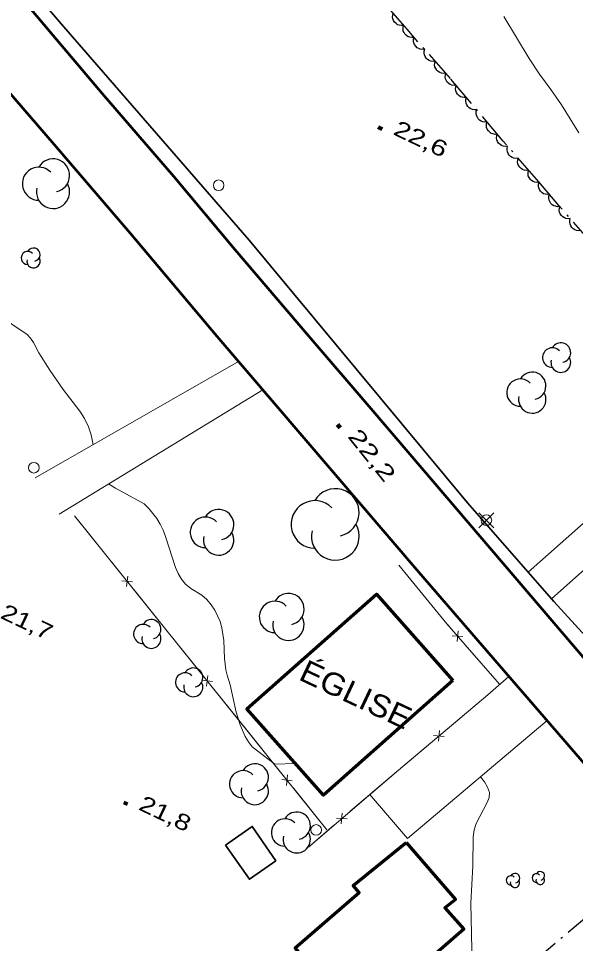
# Model space of a CAD drawing. Extents: x 356765 to 358572, y 5103174 to 5104650.
# Drawn here: x 357107.8 to 357160.1, y 5103906.2 to 5103993.2 of the extents above; entities that cross this region are included whole.
import ezdxf

# ---------------------------------------------------------------- set-up
doc = ezdxf.new("R2010")
doc.units = 0
doc.header["$LTSCALE"] = 0.6
doc.linetypes.add('DOT_DASHED', pattern=[7.7, 5, -1.2, 0.3, -1.2])
for name, color, linetype, lineweight in [('19', 7, 'Continuous', 13), ('2', 7, 'Continuous', 13), ('21', 7, 'Continuous', 53), ('22', 7, 'Continuous', 35), ('3', 7, 'Continuous', 140), ('31', 7, 'Continuous', 70), ('36', 7, 'Continuous', 13), ('37', 7, 'Continuous', 13), ('41', 7, 'DOT_DASHED', 25), ('44', 7, 'Continuous', 25)]:
    doc.layers.add(name, color=color, linetype=linetype, lineweight=lineweight)

msp = doc.modelspace()

# ---------------------------------------------------------------- linework, layer by layer
at = {"layer": '19'}
for p, q in [((357128.46, 5103960.93), (357109.33, 5103949.99)), ((357111.57, 5103946.57), (357130.74, 5103958.26)), ((357151.89, 5103929.58), (357153.89, 5103931.3))]:
    msp.add_line(p, q, dxfattribs=at)
for points in [[(357157.89, 5103938.59), (357169, 5103948.49), (357179.44, 5103957.73), (357177.34, 5103959.99), (357162.54, 5103947.15), (357155.68, 5103941.12)], [(357157.47, 5103927.16), (357144.34, 5103916.05), (357140.76, 5103920.22)]]:
    msp.add_lwpolyline(points, dxfattribs=at)
at = {"layer": '2'}
for points in [[(357157.83, 5103986.51), (357156.76, 5103987.95), (357155.79, 5103989.43), (357153.41, 5103993.38)], [(357160.47, 5103982.44), (357158.82, 5103985.07), (357157.83, 5103986.51)], [(357114.77, 5103953.1), (357114.59, 5103954.03), (357114.33, 5103954.79), (357113.96, 5103955.55), (357113.51, 5103956.26), (357111.97, 5103958.3), (357110.71, 5103960.12), (357109.66, 5103961.75), (357109.17, 5103962.71), (357108.89, 5103963.13), (357108.53, 5103963.5), (357107.26, 5103964.34), (357105.97, 5103965.34), (357102.19, 5103967.34)], [(357133.78, 5103923.13), (357131.86, 5103923.05), (357129.72, 5103924.68), (357129.4, 5103925.15), (357129.09, 5103925.66), (357128.62, 5103926.75), (357128.24, 5103927.94), (357127.66, 5103930.51), (357127.37, 5103931.43), (357127.27, 5103931.93), (357127.14, 5103933), (357127.07, 5103934.69), (357126.88, 5103935.88), (357126.72, 5103936.47), (357126.22, 5103937.55), (357125.88, 5103938.05), (357125.47, 5103938.53), (357125, 5103938.94), (357123.96, 5103939.58), (357123.47, 5103939.98), (357123.09, 5103940.44), (357122.78, 5103940.98), (357122.53, 5103941.55), (357121.59, 5103944.48), (357121.36, 5103945.05), (357121.09, 5103945.62), (357120.76, 5103946.15), (357120.03, 5103947.11), (357119.59, 5103947.53), (357116.87, 5103949), (357116.31, 5103949.37), (357116.25, 5103949.43)], [(357151.34, 5103895.59), (357151.22, 5103897.48), (357150.8, 5103901.62), (357150.43, 5103904.18), (357150.29, 5103909.98), (357150.5, 5103913.51), (357150.52, 5103916.22), (357150.62, 5103916.88), (357150.79, 5103917.48), (357151.83, 5103919.45), (357152.03, 5103919.92), (357152.07, 5103920.4), (357151.88, 5103920.88), (357151.58, 5103921.4), (357151.21, 5103921.86)]]:
    msp.add_lwpolyline(points, dxfattribs=at)
at = {"layer": '21'}
for points in [[(357049.74, 5104064.55), (357059.41, 5104052.15), (357066.48, 5104043.37), (357073.53, 5104035.33), (357082.31, 5104025.03), (357090.61, 5104015.26), (357097.58, 5104007.28), (357102.69, 5104001.32), (357109.1, 5103993.84), (357115.62, 5103986.12), (357122.34, 5103978.36), (357128.11, 5103971.45), (357135.03, 5103963.34), (357141.1, 5103956.28), (357166.88, 5103926.08), (357186.19, 5103903.73)], [(357049.22, 5104054.8), (357051.56, 5104051.78), (357055.46, 5104046.76), (357062.02, 5104038.67), (357067.86, 5104031.67), (357076.14, 5104021.92), (357085.15, 5104011.69), (357090.68, 5104005.25), (357097.19, 5103997.43), (357102.82, 5103990.88), (357111.11, 5103981.32), (357118.26, 5103973.01), (357126.42, 5103963.3), (357145.38, 5103941.15), (357162.76, 5103921.04), (357168.24, 5103914.67), (357175.01, 5103906.8), (357180.17, 5103900.55)]]:
    msp.add_lwpolyline(points, dxfattribs=at)
at = {"layer": '22'}
msp.add_lwpolyline([(357221.36, 5103864.57), (357203.17, 5103886.01), (357184.34, 5103907.9), (357170.96, 5103923.59), (357161.12, 5103935.05), (357158.11, 5103938.34), (357149.98, 5103947.63), (357129.46, 5103972.34), (357111.79, 5103992.65), (357092.35, 5104015.36), (357072.16, 5104038.84), (357054.59, 5104060.46), (357032.27, 5104090.76), (357019.29, 5104110.68), (357013.99, 5104119.24)], dxfattribs=at)
at = {"layer": '3'}
for p, q in [((357141.6, 5103982.95), (357141.96, 5103982.78)), ((357137.76, 5103955), (357138.01, 5103954.69)), ((357117.65, 5103919.45), (357118.01, 5103919.28))]:
    msp.add_line(p, q, dxfattribs=at)
at = {"layer": '31'}
for points in [[(357148.62, 5103930.93), (357136.44, 5103920.13), (357129.23, 5103928.26), (357141.42, 5103939.05), (357148.62, 5103930.93)], [(357144.21, 5103915.69), (357148.87, 5103910.34), (357147.86, 5103909.55), (357149.64, 5103907.53), (357139.71, 5103898.88), (357133.78, 5103905.78), (357139.81, 5103911), (357139.22, 5103911.65), (357144.21, 5103915.69)]]:
    msp.add_lwpolyline(points, close=True, dxfattribs=at)
at = {"layer": '31', "lineweight": 35}
msp.add_lwpolyline([(357127.22, 5103915.43), (357129.74, 5103917.2), (357131.95, 5103913.98), (357129.47, 5103912.23), (357127.22, 5103915.43)], close=True, dxfattribs=at)
at = {"layer": '36'}
for p, q in [((357152.47, 5103945.29), (357151.06, 5103946.7)), ((357151.06, 5103945.29), (357152.47, 5103946.7))]:
    msp.add_line(p, q, dxfattribs=at)
for centre in [(357126.5838, 5103977.4971), (357109.2038, 5103950.9371), (357151.7668, 5103945.9974), (357135.7538, 5103916.8671)]:
    msp.add_circle(centre, 0.5, dxfattribs=at)
at = {"layer": '37'}
for p, q in [((357136.77, 5103916.87), (357113.03, 5103946.4)), ((357114.21, 5103944.93), (357113.03, 5103946.4)), ((357117.35, 5103941.03), (357114.21, 5103944.93)), ((357145.22, 5103939.7), (357143.52, 5103941.76)), ((357118.03, 5103940.75), (357117.92, 5103939.75)), ((357118.47, 5103940.2), (357117.48, 5103940.31)), ((357121.73, 5103935.57), (357118.6, 5103939.47)), ((357124.87, 5103931.68), (357121.73, 5103935.57)), ((357149.1, 5103935.6), (357149.03, 5103934.6)), ((357149.56, 5103935.06), (357148.56, 5103935.13)), ((357153, 5103930.57), (357149.72, 5103934.34)), ((357125.55, 5103931.4), (357125.44, 5103930.4)), ((357125.99, 5103930.84), (357124.99, 5103930.95)), ((357129.25, 5103926.22), (357126.12, 5103930.12)), ((357151.89, 5103929.58), (357148.07, 5103926.36)), ((357132.38, 5103922.33), (357129.25, 5103926.22)), ((357147.34, 5103926.21), (357147.26, 5103925.21)), ((357146.8, 5103925.76), (357147.8, 5103925.67)), ((357133.51, 5103921.49), (357132.51, 5103921.6)), ((357133.06, 5103922.04), (357132.96, 5103921.05)), ((357142.72, 5103921.84), (357138.92, 5103918.59)), ((357136.77, 5103916.87), (357133.64, 5103920.77)), ((357137.66, 5103917.98), (357138.66, 5103917.9)), ((357138.2, 5103918.44), (357138.12, 5103917.44)), ((357137.4, 5103917.29), (357135.03, 5103915.26))]:
    msp.add_line(p, q, dxfattribs=at)
for points in [[(357153, 5103930.57), (357148.06, 5103936.25), (357143.52, 5103941.76)], [(357148.41, 5103935.85), (357148.06, 5103936.25), (357145.22, 5103939.7)], [(357151.89, 5103929.58), (357143.49, 5103922.5), (357135.03, 5103915.26)], [(357146.54, 5103925.07), (357143.49, 5103922.5), (357142.72, 5103921.84)]]:
    msp.add_lwpolyline(points, dxfattribs=at)
at = {"layer": '41'}
msp.add_lwpolyline([(357128.32, 5103881.6), (357138.26, 5103889.41), (357166.02, 5103912.77)], dxfattribs=at)
at = {"layer": '44', "linetype": 'DOT_DASHED'}
msp.add_lwpolyline([(357161.94, 5103971.78), (357158.59, 5103975.6), (357156.69, 5103977.83), (357153.34, 5103981.66), (357148.39, 5103987.54), (357144.3, 5103992.17), (357141.67, 5103995.19)], dxfattribs=at)
at = {"layer": '44'}
for points in [[(357143.98, 5103992.54), (357143.77, 5103992.52), (357143.57, 5103992.55), (357143.41, 5103992.6), (357143.27, 5103992.7), (357143.13, 5103992.83), (357143.03, 5103992.99), (357142.96, 5103993.14), (357142.94, 5103993.31), (357142.95, 5103993.5), (357142.99, 5103993.67)], [(357144.97, 5103991.41), (357144.76, 5103991.39), (357144.56, 5103991.42), (357144.4, 5103991.47), (357144.26, 5103991.57), (357144.12, 5103991.69), (357144.02, 5103991.86), (357143.95, 5103992), (357143.93, 5103992.18), (357143.93, 5103992.36), (357143.97, 5103992.54)], [(357145.96, 5103990.29), (357145.75, 5103990.26), (357145.55, 5103990.3), (357145.4, 5103990.35), (357145.25, 5103990.44), (357145.12, 5103990.57), (357145.01, 5103990.73), (357144.94, 5103990.88), (357144.92, 5103991.05), (357144.92, 5103991.24), (357144.97, 5103991.41)], [(357146.95, 5103989.17), (357146.75, 5103989.14), (357146.55, 5103989.17), (357146.39, 5103989.22), (357146.24, 5103989.32), (357146.11, 5103989.45), (357146.01, 5103989.61), (357145.94, 5103989.76), (357145.91, 5103989.93), (357145.92, 5103990.12), (357145.96, 5103990.29)], [(357147.95, 5103988.04), (357147.74, 5103988.01), (357147.54, 5103988.05), (357147.38, 5103988.1), (357147.24, 5103988.19), (357147.1, 5103988.32), (357147, 5103988.48), (357146.93, 5103988.63), (357146.9, 5103988.81), (357146.91, 5103988.99), (357146.95, 5103989.17)], [(357148.93, 5103986.9), (357148.72, 5103986.88), (357148.52, 5103986.92), (357148.36, 5103986.97), (357148.22, 5103987.07), (357148.09, 5103987.21), (357147.99, 5103987.37), (357147.92, 5103987.52), (357147.9, 5103987.69), (357147.91, 5103987.88), (357147.96, 5103988.05)], [(357149.89, 5103985.76), (357149.68, 5103985.74), (357149.48, 5103985.77), (357149.33, 5103985.83), (357149.18, 5103985.93), (357149.05, 5103986.06), (357148.96, 5103986.22), (357148.89, 5103986.37), (357148.87, 5103986.55), (357148.88, 5103986.73), (357148.93, 5103986.9)], [(357150.86, 5103984.61), (357150.65, 5103984.59), (357150.45, 5103984.63), (357150.29, 5103984.68), (357150.15, 5103984.78), (357150.02, 5103984.91), (357149.92, 5103985.08), (357149.85, 5103985.22), (357149.83, 5103985.4), (357149.84, 5103985.58), (357149.89, 5103985.76)], [(357151.82, 5103983.46), (357151.62, 5103983.44), (357151.42, 5103983.48), (357151.26, 5103983.53), (357151.12, 5103983.63), (357150.98, 5103983.76), (357150.89, 5103983.93), (357150.82, 5103984.08), (357150.8, 5103984.25), (357150.81, 5103984.44), (357150.86, 5103984.61)], [(357152.79, 5103982.31), (357152.58, 5103982.29), (357152.38, 5103982.33), (357152.23, 5103982.38), (357152.08, 5103982.48), (357151.95, 5103982.61), (357151.85, 5103982.78), (357151.79, 5103982.93), (357151.77, 5103983.1), (357151.77, 5103983.29), (357151.82, 5103983.46)], [(357153.76, 5103981.17), (357153.55, 5103981.14), (357153.35, 5103981.18), (357153.19, 5103981.24), (357153.05, 5103981.34), (357152.92, 5103981.47), (357152.82, 5103981.63), (357152.75, 5103981.78), (357152.73, 5103981.96), (357152.74, 5103982.14), (357152.79, 5103982.31)], [(357154.75, 5103980.05), (357154.54, 5103980.02), (357154.34, 5103980.05), (357154.19, 5103980.1), (357154.04, 5103980.2), (357153.91, 5103980.33), (357153.81, 5103980.49), (357153.74, 5103980.64), (357153.71, 5103980.82), (357153.72, 5103981), (357153.76, 5103981.17)], [(357155.74, 5103978.92), (357155.53, 5103978.89), (357155.33, 5103978.93), (357155.17, 5103978.98), (357155.03, 5103979.07), (357154.9, 5103979.2), (357154.79, 5103979.36), (357154.72, 5103979.51), (357154.7, 5103979.69), (357154.71, 5103979.87), (357154.75, 5103980.05)], [(357156.73, 5103977.79), (357156.52, 5103977.76), (357156.32, 5103977.8), (357156.16, 5103977.85), (357156.02, 5103977.94), (357155.88, 5103978.07), (357155.78, 5103978.24), (357155.71, 5103978.38), (357155.69, 5103978.56), (357155.69, 5103978.74), (357155.74, 5103978.92)], [(357157.7, 5103976.65), (357157.49, 5103976.62), (357157.29, 5103976.66), (357157.13, 5103976.71), (357156.99, 5103976.81), (357156.86, 5103976.94), (357156.76, 5103977.11), (357156.69, 5103977.25), (357156.67, 5103977.43), (357156.68, 5103977.61), (357156.73, 5103977.79)], [(357158.67, 5103975.5), (357158.46, 5103975.48), (357158.26, 5103975.52), (357158.11, 5103975.57), (357157.96, 5103975.67), (357157.83, 5103975.8), (357157.73, 5103975.96), (357157.67, 5103976.11), (357157.64, 5103976.29), (357157.65, 5103976.47), (357157.7, 5103976.65)], [(357159.66, 5103974.38), (357159.46, 5103974.35), (357159.25, 5103974.39), (357159.1, 5103974.43), (357158.95, 5103974.53), (357158.82, 5103974.66), (357158.72, 5103974.82), (357158.65, 5103974.97), (357158.62, 5103975.15), (357158.63, 5103975.33), (357158.67, 5103975.5)], [(357160.65, 5103973.25), (357160.44, 5103973.22), (357160.24, 5103973.26), (357160.09, 5103973.31), (357159.94, 5103973.41), (357159.81, 5103973.53), (357159.71, 5103973.7), (357159.64, 5103973.84), (357159.61, 5103974.02), (357159.62, 5103974.2), (357159.66, 5103974.38)]]:
    msp.add_lwpolyline(points, dxfattribs=at)
for centre, radius, start, end in [((357111.0104, 5103978.424), 1.5573, 282.26917, 149.72626), ((357109.6712, 5103977.6454), 1.5573, 44.11537, 269.80396), ((357111.0104, 5103976.8667), 1.5573, 166.93686, 29.62122), ((357108.6349, 5103970.6641), 0.6219, 44.11537, 269.80396), ((357109.1697, 5103970.975), 0.6219, 282.26917, 149.72626), ((357109.1697, 5103970.3532), 0.6219, 166.93686, 29.62122), ((357158.7671, 5103961.7545), 0.9269, 282.26917, 149.72626), ((357157.97, 5103961.291), 0.9269, 44.11537, 269.80396), ((357158.7671, 5103960.8276), 0.9269, 166.93686, 29.62122), ((357156.078, 5103958.6433), 1.2881, 282.26917, 149.72626), ((357154.9702, 5103957.9993), 1.2881, 44.11537, 269.80396), ((357156.078, 5103957.3552), 1.2881, 166.93686, 29.62122), ((357137.5555, 5103946.7207), 2.2397, 282.26917, 149.72626), ((357135.6293, 5103945.6009), 2.2397, 44.11537, 269.80396), ((357126.5795, 5103945.5803), 1.4355, 282.26917, 149.72626), ((357125.345, 5103944.8626), 1.4355, 44.11537, 269.80396), ((357137.5555, 5103944.481), 2.2397, 166.93686, 29.62122), ((357126.5795, 5103944.1449), 1.4355, 166.93686, 29.62122), ((357133.1457, 5103937.6406), 1.4742, 282.26917, 149.72626), ((357131.8779, 5103936.9035), 1.4742, 44.11537, 269.80396), ((357120.2562, 5103935.7508), 0.9007, 282.26917, 149.72626), ((357133.1457, 5103936.1664), 1.4742, 166.93686, 29.62122), ((357119.4816, 5103935.3005), 0.9007, 44.11537, 269.80396), ((357120.2562, 5103934.8501), 0.9007, 166.93686, 29.62122), ((357124.1962, 5103931.2008), 0.9007, 282.26917, 149.72626), ((357123.4216, 5103930.7505), 0.9007, 44.11537, 269.80396), ((357124.1962, 5103930.3001), 0.9007, 166.93686, 29.62122), ((357128.8829, 5103921.1691), 1.282, 44.11537, 269.80396), ((357129.9854, 5103921.8101), 1.282, 282.26917, 149.72626), ((357129.9854, 5103920.5281), 1.282, 166.93686, 29.62122), ((357133.9266, 5103917.2715), 1.2847, 282.26917, 149.72626), ((357132.8218, 5103916.6292), 1.2847, 44.11537, 269.80396), ((357133.9266, 5103915.9868), 1.2847, 166.93686, 29.62122), ((357154.4548, 5103912.3413), 0.4425, 282.26917, 149.72626), ((357156.4809, 5103912.3492), 0.4049, 44.11537, 269.80396), ((357156.8291, 5103912.5516), 0.4049, 282.26917, 149.72626), ((357154.0743, 5103912.12), 0.4425, 44.11537, 269.80396), ((357154.4548, 5103911.8988), 0.4425, 166.93686, 29.62122), ((357156.8291, 5103912.1468), 0.4049, 166.93686, 29.62122)]:
    msp.add_arc(centre, radius, start, end, dxfattribs=at)

# ---------------------------------------------------------------- texts
at = {"layer": '3'}
for s, rotation, width, p in [('22,6   ', 334.619, 1.35, (357142.9, 5103982.32)), ('22,2   ', 308.805, 1.45, (357138.65, 5103953.86)), ('21,7   ', 334.619, 1.3, (357105.95, 5103936.84)), ('21,8   ', 334.619, 1.3, (357118.95, 5103918.82))]:
    msp.add_text(s, height=1.5, rotation=rotation, dxfattribs=dict(at, width=width)).set_placement(p)
at = {"layer": '31', "width": 1.1}
msp.add_text('ÉGLISE', height=2.1, rotation=334.69, dxfattribs=at).set_placement((357134, 5103931.05))

doc.saveas('drawing.dxf')
